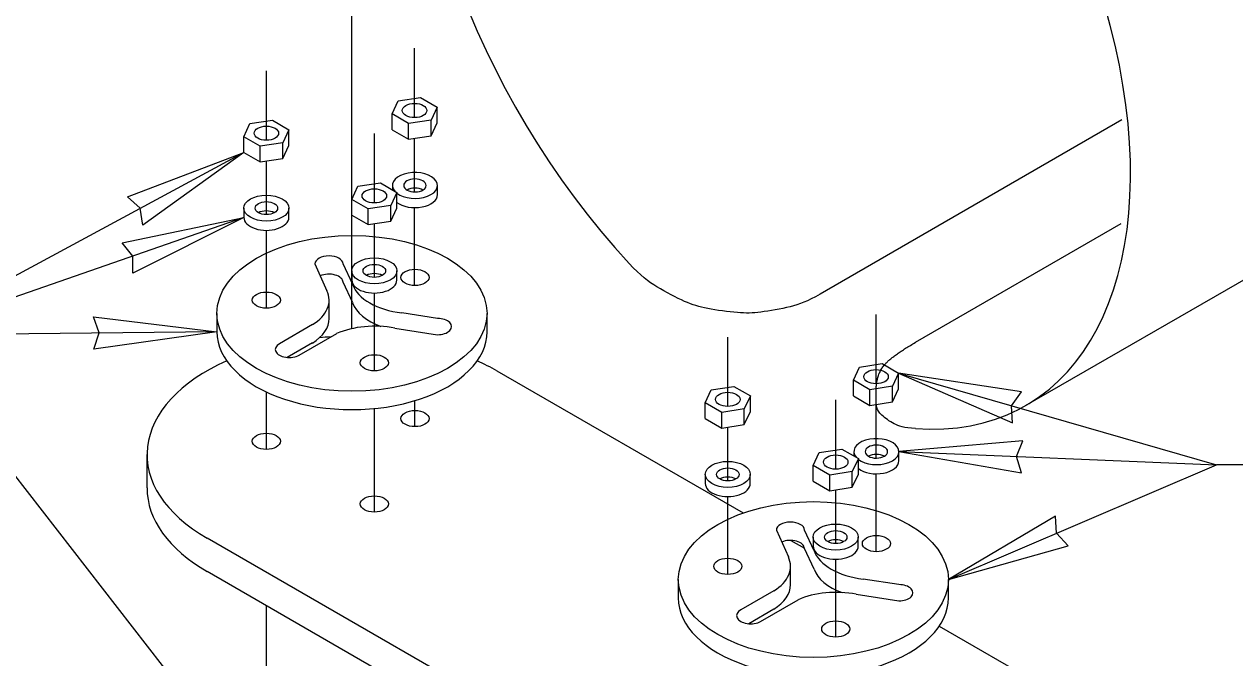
# Model space of a CAD drawing. Extents: x 99862 to 104211, y 98939 to 105076.
# Drawn here: x 100879.7 to 101103.8, y 103404.1 to 103521.5 of the extents above; entities that cross this region are included whole.
import ezdxf

# ---------------------------------------------------------------- set-up
doc = ezdxf.new("R2010")
doc.units = 0
for name, color, linetype in [('Level 11', 7, 'Continuous'), ('Level 12', 7, 'Continuous'), ('Level 15', 7, 'Continuous'), ('Level 21', 7, 'Continuous'), ('Level 26', 7, 'Continuous'), ('Level 8', 7, 'Continuous')]:
    doc.layers.add(name, color=color, linetype=linetype)

msp = doc.modelspace()

# ---------------------------------------------------------------- linework, layer by layer
at = {"layer": 'Level 11'}
for p, q in [((100947.75, 103504.87), (100948.87, 103507.28)), ((100948.87, 103507.28), (100953.05, 103507.93)), ((100953.05, 103507.93), (100956.12, 103506.16)), ((100956.12, 103506.16), (100955, 103503.75)), ((100956.12, 103503.25), (100956.12, 103506.16)), ((100920.31, 103500.66), (100921.43, 103503.08)), ((100921.43, 103503.08), (100925.62, 103503.73)), ((100925.62, 103503.73), (100928.68, 103501.96)), ((100947.75, 103501.96), (100947.75, 103504.87)), ((100950.81, 103503.1), (100947.75, 103504.87)), ((100955, 103503.75), (100950.81, 103503.1)), ((100950.81, 103500.19), (100950.81, 103503.1)), ((100955, 103500.84), (100955, 103503.75)), ((100955, 103500.84), (100956.12, 103503.25)), ((100920.31, 103497.75), (100920.31, 103500.66)), ((100923.37, 103498.9), (100920.31, 103500.66)), ((100928.68, 103501.96), (100927.56, 103499.54)), ((100928.68, 103499.05), (100928.68, 103501.96)), ((100947.75, 103501.96), (100950.81, 103500.19)), ((100950.81, 103500.19), (100955, 103500.84)), ((100927.56, 103499.54), (100923.37, 103498.9)), ((100923.37, 103495.99), (100923.37, 103498.9)), ((100927.56, 103496.63), (100927.56, 103499.54)), ((100927.56, 103496.63), (100928.68, 103499.05)), ((100920.31, 103497.75), (100923.37, 103495.99)), ((100923.37, 103495.99), (100927.56, 103496.63)), ((100941.42, 103491.47), (100945.6, 103492.12)), ((100945.6, 103492.12), (100948.66, 103490.35)), ((100947.84, 103491.63), (100947.84, 103490.82)), ((100956.17, 103489.93), (100956.17, 103491.63)), ((100940.3, 103489.05), (100941.42, 103491.47)), ((100948.66, 103490.35), (100947.54, 103487.93)), ((100948.66, 103487.44), (100948.66, 103490.35)), ((100920.33, 103487.43), (100920.33, 103485.72)), ((100928.66, 103485.72), (100928.66, 103487.43)), ((100940.3, 103486.14), (100940.3, 103489.05)), ((100943.36, 103487.29), (100940.3, 103489.05)), ((100947.54, 103487.93), (100943.36, 103487.29)), ((100943.36, 103484.38), (100943.36, 103487.29)), ((100947.54, 103485.02), (100947.54, 103487.93)), ((100947.54, 103485.02), (100948.66, 103487.44)), ((100940.3, 103486.14), (100943.36, 103484.38)), ((100943.36, 103484.38), (100947.54, 103485.02)), ((100933.49, 103477.09), (100935.71, 103472.13)), ((100940.47, 103473.27), (100938.7, 103477.09)), ((100940.47, 103469.87), (100938.7, 103473.69)), ((100940.32, 103475.81), (100940.32, 103474.11)), ((100948.65, 103474.11), (100948.65, 103475.81)), ((100936.1, 103466.99), (100936.1, 103470.4)), ((100915.34, 103467.94), (100915.34, 103464.54)), ((100956.18, 103467), (100949.57, 103468.02)), ((100965.34, 103464.54), (100965.34, 103467.94)), ((100933.03, 103465.85), (100926.9, 103462.31)), ((100948.27, 103465.21), (100956.18, 103463.99)), ((100933.03, 103462.45), (100928.37, 103459.76)), ((100930.58, 103460.19), (100937.51, 103464.18)), ((101033.16, 103455.56), (101034.28, 103457.97)), ((101034.28, 103457.97), (101038.47, 103458.62)), ((101038.47, 103458.62), (101041.53, 103456.85)), ((101041.53, 103456.85), (101040.41, 103454.44)), ((101041.53, 103453.94), (101041.53, 103456.85)), ((101005.72, 103451.35), (101006.85, 103453.77)), ((101006.85, 103453.77), (101011.03, 103454.41)), ((101011.03, 103454.41), (101014.09, 103452.65)), ((101033.16, 103452.65), (101033.16, 103455.56)), ((101036.23, 103453.79), (101033.16, 103455.56)), ((101040.41, 103454.44), (101036.23, 103453.79)), ((101036.23, 103450.88), (101036.23, 103453.79)), ((101040.41, 103451.53), (101040.41, 103454.44)), ((101040.41, 103451.53), (101041.53, 103453.94)), ((101005.72, 103448.44), (101005.72, 103451.35)), ((101008.79, 103449.58), (101005.72, 103451.35)), ((101014.09, 103452.65), (101012.97, 103450.23)), ((101014.09, 103449.74), (101014.09, 103452.65)), ((101033.16, 103452.65), (101036.23, 103450.88)), ((101036.23, 103450.88), (101040.41, 103451.53)), ((101012.97, 103450.23), (101008.79, 103449.58)), ((101008.79, 103446.67), (101008.79, 103449.58)), ((101012.97, 103447.32), (101012.97, 103450.23)), ((101012.97, 103447.32), (101014.09, 103449.74)), ((101005.72, 103448.44), (101008.79, 103446.67)), ((101008.79, 103446.67), (101012.97, 103447.32)), ((101026.83, 103442.16), (101031.02, 103442.8)), ((101031.02, 103442.8), (101034.08, 103441.03)), ((101033.25, 103442.32), (101033.25, 103441.51)), ((101041.58, 103440.62), (101041.58, 103442.32)), ((101025.71, 103439.74), (101026.83, 103442.16)), ((101034.08, 103441.03), (101032.96, 103438.62)), ((101034.08, 103438.12), (101034.08, 103441.03)), ((101005.74, 103438.11), (101005.74, 103436.41)), ((101014.07, 103436.41), (101014.07, 103438.11)), ((101025.71, 103436.83), (101025.71, 103439.74)), ((101028.77, 103437.97), (101025.71, 103439.74)), ((101032.96, 103438.62), (101028.77, 103437.97)), ((101028.77, 103435.06), (101028.77, 103437.97)), ((101032.96, 103435.71), (101032.96, 103438.62)), ((101032.96, 103435.71), (101034.08, 103438.12)), ((101025.71, 103436.83), (101028.77, 103435.06)), ((101028.77, 103435.06), (101032.96, 103435.71)), ((101018.9, 103427.78), (101021.12, 103422.82)), ((101025.88, 103423.96), (101024.11, 103427.78)), ((101025.88, 103420.56), (101024.11, 103424.38)), ((101025.73, 103426.5), (101025.73, 103424.8)), ((101034.06, 103424.8), (101034.06, 103426.5)), ((101021.52, 103417.68), (101021.52, 103421.08)), ((101000.75, 103418.63), (101000.75, 103415.23)), ((101041.59, 103417.68), (101034.98, 103418.71)), ((101050.75, 103415.23), (101050.75, 103418.63)), ((101018.44, 103416.54), (101012.31, 103413)), ((101033.68, 103415.9), (101041.59, 103414.68)), ((101015.99, 103410.87), (101022.92, 103414.87)), ((101018.44, 103413.13), (101013.78, 103410.45))]:
    msp.add_line(p, q, dxfattribs=at)
for centre, major_axis in [((100951.93, 103505.52), (2.27, 0)), ((100924.49, 103501.31), (2.27, 0)), ((100924.49, 103487.43), (-4.17, 0)), ((100944.48, 103489.7), (2.27, 0)), ((100924.49, 103487.43), (-2.08, 0)), ((100940.34, 103467.94), (-25, 0)), ((100944.48, 103475.81), (-4.17, 0)), ((100944.48, 103475.81), (-2.08, 0)), ((100952, 103474.6), (-2.6, 0)), ((100924.49, 103470.39), (-2.6, 0)), ((100944.48, 103458.78), (-2.6, 0)), ((101037.35, 103456.2), (2.27, 0)), ((101009.91, 103452), (2.27, 0)), ((101009.91, 103438.11), (-4.17, 0)), ((101029.89, 103440.39), (2.27, 0)), ((101009.91, 103438.11), (-2.08, 0)), ((101025.75, 103418.63), (-25, 0)), ((101029.89, 103426.5), (-4.17, 0)), ((101029.89, 103426.5), (-2.08, 0)), ((101037.42, 103425.29), (-2.6, 0)), ((101009.91, 103421.08), (-2.6, 0)), ((101029.89, 103409.47), (-2.6, 0))]:
    msp.add_ellipse(centre, major_axis=major_axis, ratio=0.57735, dxfattribs=at)
for centre, major_axis, start_param, end_param in [((100952, 103491.63), (-4.17, 0), 0.640708, 6.732556), ((100952, 103491.63), (-2.08, 0), 0.014662, 6.296698), ((100952, 103489.93), (-4.17, 0), 0.640708, 3.141593), ((100952, 103489.93), (-2.08, 0), 3.926991, 5.497787), ((100924.49, 103485.72), (-4.17, 0), 0, 3.141593), ((100924.49, 103485.72), (-2.08, 0), 3.926991, 5.497787), ((100936.09, 103477.09), (-2.6, 0), 3.141593, 6.283185), ((100936.09, 103473.69), (-2.6, 0), 3.141593, 5.379094), ((100944.48, 103474.11), (-4.17, 0), 6.283185, 9.424778), ((100944.48, 103474.11), (-2.08, 0), 3.926991, 5.497787), ((100924.5, 103470.4), (-11.61, 0), 2.396309, 3.403392), ((100951.93, 103474.64), (-11.71, 0), 0.203445, 1.367352), ((100951.93, 103471.24), (-11.71, 0), 0.203445, 1.005854), ((100924.5, 103466.99), (-11.61, 0), 2.396309, 3.141593), ((100956.18, 103465.49), (-2.6, 0), 1.570796, 4.712389), ((100944.58, 103458.8), (-11.71, 0), 4.392235, 5.361438), ((100940.34, 103464.54), (-25, 0), 6.283185, 9.424778), ((100928.74, 103461.25), (-2.6, 0), 5.497787, 8.63938), ((101037.42, 103442.32), (-4.17, 0), 0.640708, 6.732556), ((101037.42, 103442.32), (-2.08, 0), 0.014662, 6.296698), ((101037.42, 103440.62), (-4.17, 0), 0.640708, 3.141593), ((101037.42, 103440.62), (-2.08, 0), 3.926991, 5.497787), ((101009.91, 103436.41), (-4.17, 0), 0, 3.141593), ((101009.91, 103436.41), (-2.08, 0), 3.926991, 5.497787), ((101021.5, 103427.78), (-2.6, 0), 3.141593, 6.283185), ((101021.5, 103424.38), (-2.6, 0), 3.141593, 5.379094), ((101029.89, 103424.8), (-4.17, 0), 6.283185, 9.424778), ((101029.89, 103424.8), (-2.08, 0), 3.926991, 5.497787), ((101009.91, 103421.08), (-11.61, 0), 2.396309, 3.403392), ((101037.35, 103425.33), (-11.71, 0), 0.203445, 1.367352), ((101037.35, 103421.92), (-11.71, 0), 0.203445, 1.005854), ((101009.91, 103417.68), (-11.61, 0), 2.396309, 3.141593), ((101041.59, 103416.18), (-2.6, 0), 1.570796, 4.712389), ((101029.99, 103409.49), (-11.71, 0), 4.392235, 5.361438), ((101025.75, 103415.23), (-25, 0), 6.283185, 9.424778), ((101014.15, 103411.94), (-2.6, 0), 5.497787, 8.63938)]:
    msp.add_ellipse(centre, major_axis=major_axis, ratio=0.57735, start_param=start_param, end_param=end_param, dxfattribs=at)
at = {"layer": 'Level 12'}
msp.add_line((101138.06, 103296.65), (100913.51, 103426.3), dxfattribs=at)
at = {"layer": 'Level 15'}
for p, q in [((100940.34, 103465.1), (100940.34, 103658.5)), ((100951.93, 103504.21), (100951.93, 103517.05)), ((100924.49, 103500), (100924.49, 103512.84)), ((100944.48, 103488.39), (100944.48, 103501.23)), ((100951.93, 103490.43), (100951.93, 103500.37)), ((100920.31, 103497.75), (100857.72, 103463.91)), ((100924.49, 103486.22), (100924.49, 103496.16)), ((100951.93, 103473.1), (100951.93, 103487.52)), ((100920.33, 103485.72), (100857.72, 103463.91)), ((100924.49, 103468.89), (100924.49, 103483.32)), ((100944.48, 103474.61), (100944.48, 103484.55)), ((100944.48, 103457.28), (100944.48, 103471.71)), ((101037.35, 103454.89), (101037.35, 103467.74)), ((100915.34, 103464.54), (100857.72, 103463.91)), ((100922.41, 103380.7), (100857.72, 103463.91)), ((101009.91, 103450.69), (101009.91, 103463.53)), ((101041.53, 103456.85), (101100.39, 103439.85)), ((100924.49, 103442.74), (100924.49, 103453.38)), ((100952, 103446.94), (100952, 103451.78)), ((101029.89, 103439.08), (101029.89, 103451.92)), ((100944.48, 103431.13), (100944.48, 103450.31)), ((101037.35, 103441.12), (101037.35, 103451.05)), ((101009.91, 103436.91), (101009.91, 103446.85)), ((101041.58, 103442.32), (101100.39, 103439.85)), ((101037.35, 103423.78), (101037.35, 103438.21)), ((101050.75, 103418.63), (101100.39, 103439.85)), ((101116.39, 103439.85), (101100.39, 103439.85)), ((101009.91, 103419.58), (101009.91, 103434.01)), ((101029.89, 103425.3), (101029.89, 103435.24)), ((101029.89, 103407.97), (101029.89, 103422.39)), ((100924.49, 103387.5), (100924.49, 103413.76))]:
    msp.add_line(p, q, dxfattribs=at)
for points in [[(100920.31, 103497.75), (100901.65, 103484.27), (100901.16, 103487.4), (100898.81, 103489.52)], [(100920.33, 103485.72), (100899.75, 103475.39), (100899.77, 103478.56), (100897.79, 103481.03)], [(100915.34, 103464.54), (100892.54, 103461.31), (100893.57, 103464.3), (100892.48, 103467.28)], [(101041.53, 103456.85), (101062.63, 103447.65), (101062.45, 103450.81), (101064.29, 103453.38)], [(101041.58, 103442.32), (101064.27, 103438.38), (101063.34, 103441.4), (101064.52, 103444.34)], [(101050.75, 103418.63), (101072.92, 103424.86), (101070.77, 103427.19), (101070.57, 103430.35)]]:
    msp.add_lwpolyline(points, close=True, dxfattribs=at)
at = {"layer": 'Level 21'}
for p, q in [((100967.17, 103457.28), (101012.76, 103430.96)), ((101021.56, 103425.88), (101024.11, 103424.41)), ((101138.06, 103290.46), (100913.51, 103420.1)), ((101049.05, 103410), (101151.9, 103350.63))]:
    msp.add_line(p, q, dxfattribs=at)
for centre, start_param, end_param in [((100940.34, 103441.79), 1.672934, 1.7301), ((100940.34, 103441.79), 2.227977, 3.926991), ((100940.34, 103441.79), 0.785412, 0.913615), ((100940.34, 103435.6), 3.141593, 3.926991)]:
    msp.add_ellipse(centre, major_axis=(37.94, 0), ratio=0.57735, start_param=start_param, end_param=end_param, dxfattribs=at)
for centre in [(100952, 103448.45), (100924.49, 103444.24), (100944.48, 103432.63)]:
    msp.add_ellipse(centre, major_axis=(-2.6, 0), ratio=0.57735, dxfattribs=at)
at = {"layer": 'Level 26'}
for p, q in [((101065.04, 103450.86), (101171.1, 103512.1)), ((101082.87, 103503.76), (101027, 103471.5)), ((101044.68, 103462.58), (101082.75, 103484.56)), ((101037.35, 103452.14), (101037.35, 103453.44))]:
    msp.add_line(p, q, dxfattribs=at)
msp.add_ellipse((101018.16, 103532.05), major_axis=(46.88, -81.19), ratio=0.57735, start_param=5.909304, end_param=11.369456, dxfattribs=at)
for points, degree in [([(101027, 103471.5), (101024.61, 103470.12), (101021.78, 103469.11), (101015.58, 103468), (101012.22, 103467.91), (101005.64, 103468.82), (101002.36, 103469.83), (100996.48, 103472.83), (100993.83, 103474.84), (100991.64, 103477.2)], 3), ([(101037.36, 103453.43), (101037.36, 103456.34), (101039.99, 103459.87), (101044.68, 103462.58)], 2), ([(101044.68, 103446.59), (101042.49, 103446.75), (101040.69, 103447.31), (101038.13, 103449.17), (101037.41, 103450.46), (101037.36, 103451.99), (101037.36, 103452.04), (101037.36, 103452.08)], 3)]:
    msp.add_open_spline(points, degree=degree, dxfattribs=at)
at = {"layer": 'Level 8'}
msp.add_line((100902.39, 103441.79), (100902.39, 103435.6), dxfattribs=at)

doc.saveas('drawing.dxf')
